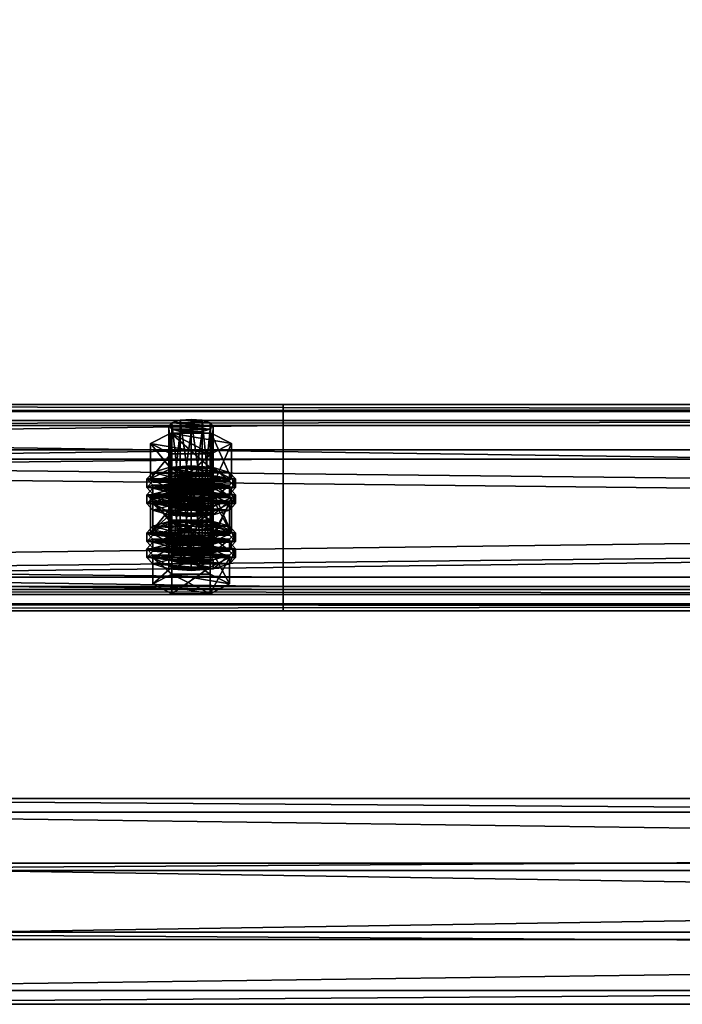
# Model space of a CAD drawing. Header units: millimetres. Extents: x 60485 to 71303, y 100 to 16900.
# Tile 619 of 656: x 66029 to 66208, y 13572 to 13839. Entities that reach past the tile are written whole.
import ezdxf

# ---------------------------------------------------------------- set-up
doc = ezdxf.new("R2010")
doc.units = ezdxf.units.MM
for name, color, linetype in [('13', 7, 'Continuous'), ('3', 7, 'Continuous'), ('4', 7, 'Continuous'), ('9', 7, 'Continuous')]:
    doc.layers.add(name, color=color, linetype=linetype)

msp = doc.modelspace()

# ---------------------------------------------------------------- meshes
at = {"layer": '13', "color": 7}
mesh = msp.add_polyface(dxfattribs=at)
corners = [(66075, 13727.08, 4059.13), (66072, 13727.31, 4059.9), (66072, 13706.28, 4066.34), (66069.8, 13727.96, 4062), (66069.8, 13706.92, 4068.44), (66069, 13728.83, 4064.87), (66069, 13707.8, 4071.31), (66069.8, 13729.71, 4067.74), (66069.8, 13708.67, 4074.17), (66072, 13730.35, 4069.84), (66072, 13709.32, 4076.27), (66075, 13730.59, 4070.61), (66075, 13709.55, 4077.04), (66078, 13727.31, 4059.9), (66080.2, 13727.96, 4062), (66081, 13728.83, 4064.87), (66080.2, 13729.71, 4067.74), (66078, 13730.35, 4069.84), (66080.48, 13721.27, 4057.25), (66069.52, 13721.27, 4057.25), (66069.52, 13711.71, 4060.17), (66064.03, 13724.05, 4066.33), (66064.03, 13714.49, 4069.26), (66069.52, 13726.83, 4075.42), (66069.52, 13717.27, 4078.34), (66080.48, 13717.27, 4078.34), (66080.48, 13711.71, 4060.17), (66064.61, 13711.94, 4076.31), (66085.39, 13711.94, 4076.31), (66069, 13713.23, 4080.51), (66081, 13713.23, 4080.51), (66075, 13713.7, 4082.05), (66064.61, 13712.73, 4063.52), (66063, 13714.49, 4069.26), (66063, 13712.1, 4069.99), (66064.61, 13716.24, 4075), (66064.61, 13713.85, 4075.73), (66069, 13717.53, 4079.2), (66069, 13715.14, 4079.93), (66075, 13718, 4080.73), (66075, 13715.61, 4081.46), (66085.39, 13712.73, 4063.52), (66087, 13714.49, 4069.26), (66085.39, 13716.24, 4075), (66081, 13717.53, 4079.2), (66085.39, 13713.85, 4075.73), (66087, 13712.1, 4069.99), (66072, 13712.69, 4012.09), (66078, 13712.69, 4012.09), (66069.8, 13713.33, 4014.19), (66080.2, 13713.33, 4014.19), (66069, 13714.21, 4017.06), (66081, 13714.21, 4017.06), (66069.8, 13715.09, 4019.93), (66080.2, 13715.09, 4019.93), (66072, 13715.73, 4022.03)]
mesh.append_faces([[corners[k] for k in face] for face in [(5, 8, 6, 6), (7, 10, 8, 8), (9, 12, 10, 10), (13, 1, 0, 0), (9, 17, 11, 11), (19, 22, 20, 20), (21, 24, 22, 22), (23, 25, 24, 24), (18, 21, 19, 19), (29, 30, 31, 31), (33, 36, 34, 34), (35, 38, 36, 36), (37, 40, 38, 38), (37, 44, 39, 39)]], dxfattribs={"vtx0": -1, "color": 7})
mesh.append_faces([[corners[k] for k in face] for face in [(1, 13, 3, 3), (3, 14, 5, 5), (5, 15, 7, 7), (7, 16, 9, 9), (21, 18, 23, 23), (24, 26, 22, 22), (27, 28, 29, 29), (32, 41, 33, 33), (33, 42, 35, 35), (35, 43, 37, 37), (38, 45, 36, 36), (36, 46, 34, 34), (47, 48, 49, 49), (49, 50, 51, 51), (51, 52, 53, 53), (53, 54, 55, 55)]], dxfattribs={"vtx0": -1, "vtx1": -1, "color": 7})
mesh.append_faces([[corners[k] for k in face] for face in [(0, 1, 2, 2), (1, 3, 4, 4), (3, 5, 6, 6), (5, 7, 8, 8), (7, 9, 10, 10), (9, 11, 12, 12), (18, 19, 20, 20), (19, 21, 22, 22), (21, 23, 24, 24), (32, 33, 34, 34), (33, 35, 36, 36), (35, 37, 38, 38), (37, 39, 40, 40)]], dxfattribs={"vtx2": -1, "vtx3": -1, "color": 7})
mesh = msp.add_polyface(dxfattribs=at)
corners = [(66081, 13728.83, 4064.87), (66080.2, 13727.96, 4062), (66080.2, 13706.92, 4068.44), (66081, 13707.8, 4071.31), (66078, 13727.31, 4059.9), (66078, 13706.28, 4066.34), (66075, 13727.08, 4059.13), (66075, 13706.04, 4065.57), (66075, 13730.59, 4070.61), (66078, 13730.35, 4069.84), (66078, 13709.32, 4076.27), (66075, 13709.55, 4077.04), (66080.2, 13729.71, 4067.74), (66080.2, 13708.67, 4074.17), (66069.8, 13727.96, 4062), (66069, 13728.83, 4064.87), (66069.8, 13729.71, 4067.74), (66072, 13730.35, 4069.84), (66085.97, 13724.05, 4066.33), (66080.48, 13721.27, 4057.25), (66080.48, 13711.71, 4060.17), (66085.97, 13714.49, 4069.26), (66069.52, 13711.71, 4060.17), (66069.52, 13726.83, 4075.42), (66080.48, 13726.83, 4075.42), (66080.48, 13717.27, 4078.34), (66069.52, 13717.27, 4078.34), (66069, 13713.23, 4080.51), (66085.39, 13711.94, 4076.31), (66081, 13713.23, 4080.51), (66075, 13718, 4080.73), (66081, 13717.53, 4079.2), (66081, 13715.14, 4079.93), (66075, 13715.61, 4081.46), (66085.39, 13716.24, 4075), (66085.39, 13713.85, 4075.73), (66087, 13714.49, 4069.26), (66087, 13712.1, 4069.99), (66063, 13714.49, 4069.26), (66085.39, 13712.73, 4063.52), (66064.61, 13716.24, 4075), (66069, 13717.53, 4079.2), (66069, 13715.14, 4079.93), (66064.61, 13713.85, 4075.73), (66078, 13712.69, 4012.09), (66072, 13712.69, 4012.09), (66075, 13712.45, 4011.32), (66069.8, 13713.33, 4014.19), (66080.2, 13713.33, 4014.19), (66069, 13714.21, 4017.06), (66081, 13714.21, 4017.06), (66069.8, 13715.09, 4019.93), (66080.2, 13715.09, 4019.93), (66072, 13715.73, 4022.03), (66078, 13715.73, 4022.03), (66075, 13715.96, 4022.79)]
mesh.append_faces([[corners[k] for k in face] for face in [(0, 2, 3, 3), (8, 10, 11, 11), (9, 13, 10, 10), (12, 3, 13, 13), (18, 20, 21, 21), (19, 22, 20, 20), (24, 21, 25, 25), (23, 18, 24, 24), (21, 26, 25, 25), (30, 32, 33, 33), (31, 35, 32, 32), (34, 37, 35, 35), (32, 42, 33, 33), (44, 45, 46, 46), (53, 54, 55, 55)]], dxfattribs={"vtx0": -1, "color": 7})
mesh.append_faces([[corners[k] for k in face] for face in [(14, 4, 1, 1), (15, 1, 0, 0), (16, 0, 12, 12), (17, 12, 9, 9), (23, 19, 18, 18), (26, 21, 20, 20), (27, 28, 29, 29), (38, 39, 36, 36), (40, 36, 34, 34), (41, 34, 31, 31), (42, 32, 35, 35), (43, 35, 37, 37), (47, 44, 48, 48), (49, 48, 50, 50), (51, 50, 52, 52), (53, 52, 54, 54)]], dxfattribs={"vtx0": -1, "vtx2": -1, "vtx3": -1, "color": 7})
mesh.append_faces([[corners[k] for k in face] for face in [(0, 1, 2, 2), (1, 4, 5, 5), (4, 6, 7, 7), (8, 9, 10, 10), (9, 12, 13, 13), (12, 0, 3, 3), (18, 19, 20, 20), (23, 24, 25, 25), (24, 18, 21, 21), (30, 31, 32, 32), (31, 34, 35, 35), (34, 36, 37, 37)]], dxfattribs={"vtx2": -1, "vtx3": -1, "color": 7})
mesh = msp.add_polyface(dxfattribs=at)
corners = [(66075, 13727.08, 4059.13), (66072, 13706.28, 4066.34), (66075, 13706.04, 4065.57), (66072, 13727.31, 4059.9), (66069.8, 13706.92, 4068.44), (66069.8, 13727.96, 4062), (66069, 13707.8, 4071.31), (66075, 13709.55, 4077.04), (66080.2, 13708.67, 4074.17), (66072, 13709.32, 4076.27), (66069.8, 13708.67, 4074.17), (66081, 13707.8, 4071.31), (66078, 13706.28, 4066.34), (66064.61, 13707.8, 4071.31), (66069.8, 13710.43, 4079.91), (66069.8, 13703.26, 4082.11), (66080.2, 13705.16, 4062.7), (66069.8, 13705.16, 4062.7), (66064.03, 13714.49, 4069.26), (66080.48, 13711.71, 4060.17), (66069.52, 13711.71, 4060.17), (66075, 13706.68, 4059.1), (66069, 13707.15, 4060.64), (66069, 13704.76, 4061.37), (66064.61, 13708.43, 4064.84), (66064.61, 13706.04, 4065.57), (66063, 13710.19, 4070.57), (66063, 13707.8, 4071.31), (66064.61, 13711.94, 4076.31), (66064.61, 13709.55, 4077.04), (66069, 13713.23, 4080.51), (66069, 13710.84, 4081.24), (66075, 13713.7, 4082.05), (66075, 13711.31, 4082.78), (66081, 13707.15, 4060.64), (66085.39, 13708.43, 4064.84), (66087, 13710.19, 4070.57), (66085.39, 13709.55, 4077.04), (66087, 13707.8, 4071.31), (66085.39, 13706.04, 4065.57), (66075, 13710.98, 4057.78), (66069, 13711.45, 4059.32), (66069, 13709.06, 4060.05), (66075, 13708.59, 4058.51), (66064.61, 13712.73, 4063.52), (66064.61, 13710.34, 4064.25), (66063, 13712.1, 4069.99), (66081, 13711.45, 4059.32), (66085.39, 13710.34, 4064.25), (66081, 13709.06, 4060.05), (66072, 13715.73, 4022.03), (66075, 13715.96, 4022.79), (66075, 13694.93, 4029.23), (66064.03, 13709.43, 4018.52), (66069.52, 13712.21, 4027.6), (66069.52, 13702.64, 4030.53), (66080.48, 13706.65, 4009.44), (66069.52, 13706.65, 4009.44), (66085.97, 13709.43, 4018.52)]
mesh.append_faces([[corners[k] for k in face] for face in [(0, 1, 2, 2), (3, 4, 1, 1), (5, 6, 4, 4), (1, 12, 2, 2), (16, 13, 17, 17), (18, 19, 20, 20), (22, 25, 23, 23), (24, 27, 25, 25), (26, 29, 27, 27), (28, 31, 29, 29), (30, 33, 31, 31), (34, 22, 21, 21), (40, 42, 43, 43), (41, 45, 42, 42), (44, 46, 45, 45), (56, 53, 57, 57)]], dxfattribs={"vtx0": -1, "color": 7})
mesh.append_faces([[corners[k] for k in face] for face in [(7, 8, 9, 9), (9, 8, 10, 10), (10, 11, 6, 6), (6, 12, 4, 4), (4, 12, 1, 1), (13, 16, 14, 14), (22, 34, 24, 24), (24, 35, 26, 26), (26, 36, 28, 28), (31, 37, 29, 29), (29, 38, 27, 27), (27, 39, 25, 25), (41, 47, 44, 44), (46, 48, 45, 45), (45, 49, 42, 42), (53, 58, 54, 54)]], dxfattribs={"vtx0": -1, "vtx1": -1, "color": 7})
mesh.append_faces([[corners[k] for k in face] for face in [(13, 14, 15, 15), (21, 22, 23, 23), (22, 24, 25, 25), (24, 26, 27, 27), (26, 28, 29, 29), (28, 30, 31, 31), (30, 32, 33, 33), (40, 41, 42, 42), (41, 44, 45, 45), (50, 51, 52, 52), (53, 54, 55, 55)]], dxfattribs={"vtx2": -1, "vtx3": -1, "color": 7})
mesh = msp.add_polyface(dxfattribs=at)
corners = [(66080.2, 13727.96, 4062), (66078, 13706.28, 4066.34), (66080.2, 13706.92, 4068.44), (66078, 13727.31, 4059.9), (66075, 13706.04, 4065.57), (66080.2, 13708.67, 4074.17), (66075, 13709.55, 4077.04), (66078, 13709.32, 4076.27), (66069.8, 13708.67, 4074.17), (66081, 13707.8, 4071.31), (66069, 13707.8, 4071.31), (66069.8, 13710.43, 4079.91), (66080.2, 13710.43, 4079.91), (66080.2, 13703.26, 4082.11), (66080.2, 13705.16, 4062.7), (66085.39, 13707.8, 4071.31), (66087, 13710.19, 4070.57), (66085.39, 13708.43, 4064.84), (66085.39, 13706.04, 4065.57), (66087, 13707.8, 4071.31), (66081, 13707.15, 4060.64), (66081, 13704.76, 4061.37), (66075, 13706.68, 4059.1), (66075, 13704.29, 4059.83), (66075, 13713.7, 4082.05), (66081, 13713.23, 4080.51), (66081, 13710.84, 4081.24), (66075, 13711.31, 4082.78), (66085.39, 13711.94, 4076.31), (66085.39, 13709.55, 4077.04), (66064.61, 13708.43, 4064.84), (66063, 13710.19, 4070.57), (66064.61, 13711.94, 4076.31), (66069, 13710.84, 4081.24), (66064.61, 13709.55, 4077.04), (66063, 13707.8, 4071.31), (66064.61, 13706.04, 4065.57), (66087, 13714.49, 4069.26), (66085.39, 13712.73, 4063.52), (66085.39, 13710.34, 4064.25), (66087, 13712.1, 4069.99), (66081, 13711.45, 4059.32), (66081, 13709.06, 4060.05), (66075, 13710.98, 4057.78), (66075, 13708.59, 4058.51), (66069, 13711.45, 4059.32), (66064.61, 13712.73, 4063.52), (66063, 13712.1, 4069.99), (66064.61, 13710.34, 4064.25), (66069, 13709.06, 4060.05), (66069.52, 13712.21, 4027.6), (66080.48, 13712.21, 4027.6), (66080.48, 13702.64, 4030.53), (66085.97, 13709.43, 4018.52), (66085.97, 13699.86, 4021.44), (66064.03, 13709.43, 4018.52), (66080.48, 13706.65, 4009.44)]
mesh.append_faces([[corners[k] for k in face] for face in [(0, 1, 2, 2), (3, 4, 1, 1), (5, 6, 7, 7), (11, 15, 12, 12), (16, 18, 19, 19), (17, 21, 18, 18), (24, 26, 27, 27), (25, 29, 26, 26), (28, 19, 29, 29), (26, 33, 27, 27), (37, 39, 40, 40), (38, 42, 39, 39), (41, 44, 42, 42), (41, 45, 43, 43), (49, 42, 44, 44), (50, 53, 51, 51)]], dxfattribs={"vtx0": -1, "color": 7})
mesh.append_faces([[corners[k] for k in face] for face in [(8, 5, 9, 9), (10, 9, 2, 2), (10, 2, 1, 1), (11, 14, 15, 15), (30, 20, 17, 17), (31, 17, 16, 16), (32, 16, 28, 28), (33, 26, 29, 29), (34, 29, 19, 19), (35, 19, 18, 18), (36, 18, 21, 21), (46, 41, 38, 38), (47, 40, 39, 39), (48, 39, 42, 42), (55, 56, 53, 53)]], dxfattribs={"vtx0": -1, "vtx2": -1, "vtx3": -1, "color": 7})
mesh.append_faces([[corners[k] for k in face] for face in [(11, 12, 13, 13), (16, 17, 18, 18), (17, 20, 21, 21), (20, 22, 23, 23), (24, 25, 26, 26), (25, 28, 29, 29), (28, 16, 19, 19), (37, 38, 39, 39), (38, 41, 42, 42), (41, 43, 44, 44), (50, 51, 52, 52), (51, 53, 54, 54)]], dxfattribs={"vtx2": -1, "vtx3": -1, "color": 7})
mesh = msp.add_polyface(dxfattribs=at)
corners = [(66085.39, 13707.8, 4071.31), (66080.2, 13705.16, 4062.7), (66080.2, 13697.99, 4064.89), (66085.39, 13700.62, 4073.5), (66069.8, 13697.99, 4064.89), (66080.2, 13710.43, 4079.91), (66080.2, 13703.26, 4082.11), (66069.8, 13703.26, 4082.11), (66081, 13707.15, 4060.64), (66075, 13704.29, 4059.83), (66081, 13704.76, 4061.37), (66081, 13714.21, 4017.06), (66080.2, 13713.33, 4014.19), (66080.2, 13692.29, 4020.62), (66081, 13693.17, 4023.49), (66078, 13712.69, 4012.09), (66078, 13691.65, 4018.52), (66075, 13712.45, 4011.32), (66075, 13691.42, 4017.75), (66075, 13715.96, 4022.79), (66078, 13715.73, 4022.03), (66078, 13694.69, 4028.46), (66075, 13694.93, 4029.23), (66080.2, 13715.09, 4019.93), (66080.2, 13694.05, 4026.36), (66085.97, 13709.43, 4018.52), (66080.48, 13706.65, 4009.44), (66080.48, 13697.09, 4012.36), (66085.97, 13699.86, 4021.44), (66069.52, 13697.09, 4012.36), (66080.48, 13712.21, 4027.6), (66080.48, 13702.64, 4030.53), (66069.52, 13702.64, 4030.53), (66075, 13699.07, 4034.24), (66081, 13698.6, 4032.7), (66081, 13696.21, 4033.43), (66069, 13698.6, 4032.7), (66085.39, 13697.32, 4028.5), (66087, 13699.86, 4021.44), (66085.39, 13695.72, 4016.44), (66087, 13697.47, 4022.18), (66075, 13703.37, 4032.92), (66081, 13702.9, 4031.38), (66081, 13700.51, 4032.11), (66075, 13700.98, 4033.65), (66085.39, 13701.62, 4027.18), (66085.39, 13699.23, 4027.91), (66064.61, 13698.11, 4015.71), (66081, 13696.82, 4011.51), (66085.39, 13698.11, 4015.71), (66063, 13699.86, 4021.44), (66064.61, 13701.62, 4027.18), (66069, 13702.9, 4031.38), (66069, 13700.51, 4032.11), (66064.61, 13699.23, 4027.91)]
mesh.append_faces([[corners[k] for k in face] for face in [(0, 2, 3, 3), (1, 4, 2, 2), (5, 3, 6, 6), (3, 7, 6, 6), (8, 9, 10, 10), (11, 13, 14, 14), (12, 16, 13, 13), (19, 21, 22, 22), (20, 24, 21, 21), (23, 14, 24, 24), (25, 27, 28, 28), (26, 29, 27, 27), (30, 28, 31, 31), (28, 32, 31, 31), (36, 34, 33, 33), (38, 39, 40, 40), (41, 43, 44, 44), (42, 46, 43, 43), (45, 40, 46, 46), (52, 42, 41, 41), (43, 53, 44, 44)]], dxfattribs={"vtx0": -1, "color": 7})
mesh.append_faces([[corners[k] for k in face] for face in [(7, 3, 2, 2), (32, 28, 27, 27), (36, 37, 34, 34), (47, 48, 49, 49), (50, 49, 38, 38), (51, 38, 45, 45), (52, 45, 42, 42), (53, 43, 46, 46), (54, 46, 40, 40)]], dxfattribs={"vtx0": -1, "vtx2": -1, "vtx3": -1, "color": 7})
mesh.append_faces([[corners[k] for k in face] for face in [(0, 1, 2, 2), (5, 0, 3, 3), (11, 12, 13, 13), (12, 15, 16, 16), (15, 17, 18, 18), (19, 20, 21, 21), (20, 23, 24, 24), (23, 11, 14, 14), (25, 26, 27, 27), (33, 34, 35, 35), (41, 42, 43, 43), (42, 45, 46, 46), (45, 38, 40, 40)]], dxfattribs={"vtx2": -1, "vtx3": -1, "color": 7})
mesh = msp.add_polyface(dxfattribs=at)
corners = [(66080.2, 13705.16, 4062.7), (66069.8, 13705.16, 4062.7), (66069.8, 13697.99, 4064.89), (66064.61, 13707.8, 4071.31), (66064.61, 13700.62, 4073.5), (66069.8, 13703.26, 4082.11), (66069.8, 13710.43, 4079.91), (66080.2, 13703.26, 4082.11), (66080.2, 13697.99, 4064.89), (66075, 13706.68, 4059.1), (66069, 13704.76, 4061.37), (66075, 13704.29, 4059.83), (66064.61, 13706.04, 4065.57), (66081, 13704.76, 4061.37), (66075, 13712.45, 4011.32), (66072, 13712.69, 4012.09), (66072, 13691.65, 4018.52), (66069.8, 13713.33, 4014.19), (66069.8, 13692.29, 4020.62), (66069, 13714.21, 4017.06), (66069, 13693.17, 4023.49), (66069.8, 13715.09, 4019.93), (66069.8, 13694.05, 4026.36), (66072, 13715.73, 4022.03), (66072, 13694.69, 4028.46), (66075, 13694.93, 4029.23), (66080.48, 13706.65, 4009.44), (66069.52, 13706.65, 4009.44), (66069.52, 13697.09, 4012.36), (66064.03, 13709.43, 4018.52), (66064.03, 13699.86, 4021.44), (66069.52, 13702.64, 4030.53), (66069.52, 13712.21, 4027.6), (66080.48, 13702.64, 4030.53), (66080.48, 13697.09, 4012.36), (66064.61, 13697.32, 4028.5), (66069, 13698.6, 4032.7), (66069, 13696.21, 4033.43), (66075, 13699.07, 4034.24), (66075, 13696.68, 4034.97), (66085.39, 13697.32, 4028.5), (66064.61, 13698.11, 4015.71), (66063, 13699.86, 4021.44), (66063, 13697.47, 4022.18), (66064.61, 13701.62, 4027.18), (66064.61, 13699.23, 4027.91), (66069, 13702.9, 4031.38), (66069, 13700.51, 4032.11), (66075, 13703.37, 4032.92), (66075, 13700.98, 4033.65), (66069, 13696.82, 4011.51), (66081, 13696.82, 4011.51), (66085.39, 13698.11, 4015.71), (66087, 13699.86, 4021.44), (66085.39, 13701.62, 4027.18), (66085.39, 13699.23, 4027.91), (66087, 13697.47, 4022.18)]
mesh.append_faces([[corners[k] for k in face] for face in [(1, 4, 2, 2), (3, 5, 4, 4), (6, 7, 5, 5), (4, 8, 2, 2), (9, 10, 11, 11), (10, 13, 11, 11), (15, 18, 16, 16), (17, 20, 18, 18), (19, 22, 20, 20), (21, 24, 22, 22), (23, 25, 24, 24), (27, 30, 28, 28), (29, 31, 30, 30), (32, 33, 31, 31), (30, 34, 28, 28), (42, 45, 43, 43), (44, 47, 45, 45), (46, 49, 47, 47)]], dxfattribs={"vtx0": -1, "color": 7})
mesh.append_faces([[corners[k] for k in face] for face in [(5, 8, 4, 4), (12, 13, 10, 10), (31, 34, 30, 30), (35, 40, 36, 36), (50, 51, 41, 41), (41, 52, 42, 42), (42, 53, 44, 44), (44, 54, 46, 46), (47, 55, 45, 45), (45, 56, 43, 43)]], dxfattribs={"vtx0": -1, "vtx1": -1, "color": 7})
mesh.append_faces([[corners[k] for k in face] for face in [(0, 1, 2, 2), (1, 3, 4, 4), (14, 15, 16, 16), (15, 17, 18, 18), (17, 19, 20, 20), (19, 21, 22, 22), (21, 23, 24, 24), (26, 27, 28, 28), (27, 29, 30, 30), (35, 36, 37, 37), (36, 38, 39, 39), (41, 42, 43, 43), (42, 44, 45, 45), (44, 46, 47, 47), (46, 48, 49, 49)]], dxfattribs={"vtx2": -1, "vtx3": -1, "color": 7})
mesh = msp.add_polyface(dxfattribs=at)
corners = [(66078, 13712.69, 4012.09), (66075, 13691.42, 4017.75), (66078, 13691.65, 4018.52), (66080.2, 13694.05, 4026.36), (66075, 13694.93, 4029.23), (66078, 13694.69, 4028.46), (66069.8, 13694.05, 4026.36), (66081, 13693.17, 4023.49), (66069, 13693.17, 4023.49), (66080.2, 13692.29, 4020.62), (66069.8, 13692.29, 4020.62), (66085.39, 13693.17, 4023.49), (66080.2, 13690.54, 4014.89), (66080.2, 13683.37, 4017.08), (66085.39, 13686, 4025.69), (66069.8, 13683.37, 4017.08), (66069.8, 13695.8, 4032.1), (66080.2, 13695.8, 4032.1), (66080.2, 13688.63, 4034.29), (66064.61, 13693.17, 4023.49), (66069.8, 13688.63, 4034.29), (66087, 13695.56, 4022.76), (66085.39, 13693.81, 4017.02), (66085.39, 13691.42, 4017.75), (66087, 13693.17, 4023.49), (66081, 13692.52, 4012.82), (66081, 13690.13, 4013.55), (66075, 13692.05, 4011.29), (66075, 13689.66, 4012.02), (66075, 13699.07, 4034.24), (66081, 13696.21, 4033.43), (66075, 13696.68, 4034.97), (66081, 13698.6, 4032.7), (66085.39, 13697.32, 4028.5), (66085.39, 13694.93, 4029.23), (66064.61, 13693.81, 4017.02), (66063, 13695.56, 4022.76), (66064.61, 13697.32, 4028.5), (66064.61, 13694.93, 4029.23), (66063, 13693.17, 4023.49), (66064.61, 13691.42, 4017.75), (66069, 13690.13, 4013.55), (66087, 13699.86, 4021.44), (66085.39, 13698.11, 4015.71), (66085.39, 13695.72, 4016.44), (66081, 13696.82, 4011.51), (66081, 13694.43, 4012.24), (66075, 13696.35, 4009.97), (66075, 13693.96, 4010.7), (66069, 13696.82, 4011.51), (66063, 13697.47, 4022.18), (66087, 13697.47, 4022.18), (66064.61, 13695.72, 4016.44), (66069, 13694.43, 4012.24)]
mesh.append_faces([[corners[k] for k in face] for face in [(0, 1, 2, 2), (3, 4, 5, 5), (11, 13, 14, 14), (12, 15, 13, 13), (17, 14, 18, 18), (16, 11, 17, 17), (14, 20, 18, 18), (21, 23, 24, 24), (22, 26, 23, 23), (25, 28, 26, 26), (29, 30, 31, 31), (32, 34, 30, 30), (33, 24, 34, 34), (34, 31, 30, 30), (41, 26, 28, 28), (43, 46, 44, 44), (45, 48, 46, 46), (45, 49, 47, 47), (53, 46, 48, 48)]], dxfattribs={"vtx0": -1, "color": 7})
mesh.append_faces([[corners[k] for k in face] for face in [(6, 3, 7, 7), (8, 7, 9, 9), (10, 9, 2, 2), (19, 12, 11, 11), (20, 14, 13, 13), (35, 25, 22, 22), (36, 22, 21, 21), (37, 21, 33, 33), (38, 34, 24, 24), (39, 24, 23, 23), (40, 23, 26, 26), (50, 51, 44, 44), (52, 44, 46, 46)]], dxfattribs={"vtx0": -1, "vtx2": -1, "vtx3": -1, "color": 7})
mesh.append_faces([[corners[k] for k in face] for face in [(11, 12, 13, 13), (16, 17, 18, 18), (17, 11, 14, 14), (21, 22, 23, 23), (22, 25, 26, 26), (25, 27, 28, 28), (32, 33, 34, 34), (33, 21, 24, 24), (42, 43, 44, 44), (43, 45, 46, 46), (45, 47, 48, 48)]], dxfattribs={"vtx2": -1, "vtx3": -1, "color": 7})
mesh = msp.add_polyface(dxfattribs=at)
corners = [(66075, 13712.45, 4011.32), (66072, 13691.65, 4018.52), (66075, 13691.42, 4017.75), (66075, 13694.93, 4029.23), (66080.2, 13694.05, 4026.36), (66072, 13694.69, 4028.46), (66069.8, 13694.05, 4026.36), (66081, 13693.17, 4023.49), (66069, 13693.17, 4023.49), (66080.2, 13692.29, 4020.62), (66069.8, 13692.29, 4020.62), (66078, 13691.65, 4018.52), (66080.2, 13690.54, 4014.89), (66069.8, 13690.54, 4014.89), (66069.8, 13683.37, 4017.08), (66064.61, 13693.17, 4023.49), (66064.61, 13686, 4025.69), (66069.8, 13695.8, 4032.1), (66069.8, 13688.63, 4034.29), (66080.2, 13688.63, 4034.29), (66085.39, 13693.17, 4023.49), (66080.2, 13683.37, 4017.08), (66075, 13692.05, 4011.29), (66069, 13692.52, 4012.82), (66069, 13690.13, 4013.55), (66075, 13689.66, 4012.02), (66064.61, 13693.81, 4017.02), (66064.61, 13691.42, 4017.75), (66063, 13695.56, 4022.76), (66063, 13693.17, 4023.49), (66064.61, 13697.32, 4028.5), (66064.61, 13694.93, 4029.23), (66069, 13696.21, 4033.43), (66069, 13698.6, 4032.7), (66075, 13696.68, 4034.97), (66081, 13692.52, 4012.82), (66085.39, 13693.81, 4017.02), (66087, 13695.56, 4022.76), (66085.39, 13694.93, 4029.23), (66087, 13693.17, 4023.49), (66085.39, 13691.42, 4017.75), (66081, 13690.13, 4013.55), (66075, 13696.35, 4009.97), (66069, 13696.82, 4011.51), (66069, 13694.43, 4012.24), (66075, 13693.96, 4010.7), (66064.61, 13698.11, 4015.71), (66064.61, 13695.72, 4016.44), (66063, 13697.47, 4022.18), (66085.39, 13695.72, 4016.44), (66081, 13694.43, 4012.24)]
mesh.append_faces([[corners[k] for k in face] for face in [(0, 1, 2, 2), (10, 2, 1, 1), (13, 16, 14, 14), (15, 18, 16, 16), (17, 19, 18, 18), (12, 15, 13, 13), (16, 21, 14, 14), (22, 24, 25, 25), (23, 27, 24, 24), (26, 29, 27, 27), (28, 31, 29, 29), (30, 32, 31, 31), (33, 34, 32, 32), (35, 23, 22, 22), (42, 44, 45, 45), (43, 47, 44, 44), (46, 48, 47, 47)]], dxfattribs={"vtx0": -1, "color": 7})
mesh.append_faces([[corners[k] for k in face] for face in [(3, 4, 5, 5), (5, 4, 6, 6), (6, 7, 8, 8), (8, 9, 10, 10), (15, 20, 17, 17), (18, 21, 16, 16), (23, 35, 26, 26), (26, 36, 28, 28), (28, 37, 30, 30), (34, 38, 32, 32), (32, 38, 31, 31), (31, 39, 29, 29), (29, 40, 27, 27), (27, 41, 24, 24), (48, 49, 47, 47), (47, 50, 44, 44)]], dxfattribs={"vtx0": -1, "vtx1": -1, "color": 7})
mesh.append_faces([[corners[k] for k in face] for face in [(10, 11, 2, 2)]], dxfattribs={"vtx0": -1, "vtx2": -1, "vtx3": -1, "color": 7})
mesh.append_faces([[corners[k] for k in face] for face in [(12, 13, 14, 14), (13, 15, 16, 16), (15, 17, 18, 18), (22, 23, 24, 24), (23, 26, 27, 27), (26, 28, 29, 29), (28, 30, 31, 31), (42, 43, 44, 44), (43, 46, 47, 47)]], dxfattribs={"vtx2": -1, "vtx3": -1, "color": 7})
at = {"layer": '3', "color": 91}
mesh = msp.add_polyface(dxfattribs=at)
corners = [(68289.16, 16586.83, 3016.38), (68330.95, 16554.13, 3026.37), (65910.84, 13725.77, 3891.09), (65869.05, 13758.47, 3881.09), (68330.95, 16575.76, 3097.14), (65910.84, 13747.41, 3961.85), (68289.16, 16608.46, 3087.14), (65869.05, 13780.11, 3951.86), (68286.83, 16587.77, 3012.95), (68286.83, 16611.16, 3089.46), (65866.73, 13782.8, 3954.17), (65866.73, 13759.41, 3877.66), (68333.27, 16574.82, 3100.57), (65913.17, 13746.47, 3965.28), (68333.27, 16551.43, 3024.06), (65913.17, 13723.08, 3888.77)]
mesh.append_faces([[corners[k] for k in face] for face in [(0, 2, 3, 3), (1, 5, 2, 2), (4, 7, 5, 5), (6, 3, 7, 7), (8, 10, 11, 11), (9, 13, 10, 10), (12, 15, 13, 13), (14, 11, 15, 15)]], dxfattribs={"vtx0": -1, "color": 91})
mesh.append_faces([[corners[k] for k in face] for face in [(6, 8, 0, 0), (0, 8, 1, 1), (12, 4, 14, 14), (11, 3, 15, 15), (3, 10, 7, 7), (7, 10, 5, 5), (15, 2, 13, 13), (2, 15, 3, 3), (13, 5, 10, 10)]], dxfattribs={"vtx0": -1, "vtx1": -1, "color": 91})
mesh.append_faces([[corners[k] for k in face] for face in [(9, 6, 4, 4), (6, 9, 8, 8), (1, 8, 14, 14), (4, 12, 9, 9), (14, 4, 1, 1), (3, 11, 10, 10), (13, 2, 5, 5)]], dxfattribs={"vtx0": -1, "vtx2": -1, "vtx3": -1, "color": 91})
mesh.append_faces([[corners[k] for k in face] for face in [(0, 1, 2, 2), (1, 4, 5, 5), (4, 6, 7, 7), (6, 0, 3, 3), (8, 9, 10, 10), (9, 12, 13, 13), (12, 14, 15, 15), (14, 8, 11, 11)]], dxfattribs={"vtx2": -1, "vtx3": -1, "color": 91})
at = {"layer": '4', "color": 171}
mesh = msp.add_polyface(dxfattribs=at)
corners = [(68312, 13608.36, 3937.44), (68312, 13575.85, 3947.38), (65888, 13575.85, 3947.38), (65888, 13608.36, 3937.44), (68312, 13591.64, 3999.02), (65888, 13591.64, 3999.02), (68312, 13624.15, 3989.08), (65888, 13624.15, 3989.08), (68312, 13610.35, 3933.69), (68312, 13627.9, 3991.07), (65888, 13627.9, 3991.07), (65888, 13610.35, 3933.69), (68312, 13589.65, 4002.77), (65888, 13589.65, 4002.77), (68312, 13572.1, 3945.39), (65888, 13572.1, 3945.39)]
mesh.append_faces([[corners[k] for k in face] for face in [(0, 2, 3, 3), (1, 5, 2, 2), (4, 7, 5, 5), (6, 3, 7, 7), (8, 10, 11, 11), (9, 13, 10, 10), (12, 15, 13, 13), (14, 11, 15, 15)]], dxfattribs={"vtx0": -1, "color": 171})
mesh.append_faces([[corners[k] for k in face] for face in [(9, 6, 12, 12), (6, 8, 0, 0), (0, 8, 1, 1), (14, 1, 8, 8), (11, 3, 15, 15), (3, 10, 7, 7), (7, 10, 5, 5), (15, 2, 13, 13), (2, 15, 3, 3), (13, 5, 10, 10)]], dxfattribs={"vtx0": -1, "vtx1": -1, "color": 171})
mesh.append_faces([[corners[k] for k in face] for face in [(6, 9, 8, 8), (12, 6, 4, 4), (4, 14, 12, 12), (14, 4, 1, 1), (3, 11, 10, 10), (13, 2, 5, 5)]], dxfattribs={"vtx0": -1, "vtx2": -1, "vtx3": -1, "color": 171})
mesh.append_faces([[corners[k] for k in face] for face in [(0, 1, 2, 2), (1, 4, 5, 5), (4, 6, 7, 7), (6, 0, 3, 3), (8, 9, 10, 10), (9, 12, 13, 13), (12, 14, 15, 15), (14, 8, 11, 11)]], dxfattribs={"vtx2": -1, "vtx3": -1, "color": 171})
at = {"layer": '9', "color": 243}
mesh = msp.add_polyface(dxfattribs=at)
corners = [(62900, 13730.27, 3975.54), (62900, 13685.32, 3989.29), (66100, 13685.32, 3989.29), (66100, 13730.27, 3975.54), (62900, 13719.84, 4102.13), (66100, 13719.84, 4102.13), (62900, 13684.46, 4112.95), (66100, 13684.46, 4112.95), (62900, 13680.65, 4100.52), (66100, 13680.65, 4100.52), (62900, 13678.74, 4101.11), (66100, 13678.74, 4101.11), (62900, 13683.13, 4115.45), (66100, 13683.13, 4115.45), (62900, 13722.34, 4103.46), (66100, 13722.34, 4103.46), (62900, 13687.82, 3990.62), (66100, 13687.82, 3990.62), (62900, 13728.94, 3978.04), (66100, 13728.94, 3978.04), (62900, 13732.74, 3990.47), (66100, 13732.74, 3990.47), (62900, 13734.66, 3989.89), (66100, 13734.66, 3989.89)]
mesh.append_faces([[corners[k] for k in face] for face in [(0, 2, 3, 3), (1, 5, 2, 2), (4, 7, 5, 5), (6, 9, 7, 7), (8, 11, 9, 9), (10, 13, 11, 11), (12, 15, 13, 13), (14, 17, 15, 15), (16, 19, 17, 17), (18, 21, 19, 19), (20, 23, 21, 21), (22, 3, 23, 23), (20, 0, 22, 22), (8, 12, 10, 10), (11, 7, 9, 9), (3, 21, 23, 23)]], dxfattribs={"vtx0": -1, "color": 243})
mesh.append_faces([[corners[k] for k in face] for face in [(0, 16, 1, 1), (16, 0, 18, 18), (18, 0, 20, 20), (12, 6, 14, 14), (14, 1, 16, 16), (2, 19, 3, 3), (19, 2, 17, 17), (17, 2, 15, 15), (15, 5, 13, 13), (13, 7, 11, 11), (21, 3, 19, 19)]], dxfattribs={"vtx0": -1, "vtx1": -1, "color": 243})
mesh.append_faces([[corners[k] for k in face] for face in [(12, 8, 6, 6), (14, 6, 4, 4), (14, 4, 1, 1), (15, 2, 5, 5), (13, 5, 7, 7)]], dxfattribs={"vtx0": -1, "vtx2": -1, "vtx3": -1, "color": 243})
mesh.append_faces([[corners[k] for k in face] for face in [(0, 1, 2, 2), (1, 4, 5, 5), (4, 6, 7, 7), (6, 8, 9, 9), (8, 10, 11, 11), (10, 12, 13, 13), (12, 14, 15, 15), (14, 16, 17, 17), (16, 18, 19, 19), (18, 20, 21, 21), (20, 22, 23, 23), (22, 0, 3, 3)]], dxfattribs={"vtx2": -1, "vtx3": -1, "color": 243})
mesh = msp.add_polyface(dxfattribs=at)
corners = [(65500, 13730.27, 3975.54), (65500, 13685.32, 3989.29), (68700, 13685.32, 3989.29), (68700, 13730.27, 3975.54), (65500, 13719.84, 4102.13), (68700, 13719.84, 4102.13), (65500, 13684.46, 4112.95), (68700, 13684.46, 4112.95), (65500, 13680.65, 4100.52), (68700, 13680.65, 4100.52), (65500, 13678.74, 4101.11), (68700, 13678.74, 4101.11), (65500, 13683.13, 4115.45), (68700, 13683.13, 4115.45), (65500, 13722.34, 4103.46), (68700, 13722.34, 4103.46), (65500, 13687.82, 3990.62), (68700, 13687.82, 3990.62), (65500, 13728.94, 3978.04), (68700, 13728.94, 3978.04), (65500, 13732.74, 3990.47), (68700, 13732.74, 3990.47), (65500, 13734.66, 3989.89), (68700, 13734.66, 3989.89)]
mesh.append_faces([[corners[k] for k in face] for face in [(0, 2, 3, 3), (1, 5, 2, 2), (4, 7, 5, 5), (6, 9, 7, 7), (8, 11, 9, 9), (10, 13, 11, 11), (12, 15, 13, 13), (14, 17, 15, 15), (16, 19, 17, 17), (18, 21, 19, 19), (20, 23, 21, 21), (22, 3, 23, 23), (20, 0, 22, 22), (8, 12, 10, 10), (11, 7, 9, 9)]], dxfattribs={"vtx0": -1, "color": 243})
mesh.append_faces([[corners[k] for k in face] for face in [(1, 16, 4, 4), (16, 0, 18, 18), (18, 0, 20, 20), (12, 6, 14, 14), (14, 4, 16, 16), (3, 19, 23, 23), (19, 2, 17, 17), (17, 2, 15, 15), (15, 5, 13, 13), (13, 7, 11, 11)]], dxfattribs={"vtx0": -1, "vtx1": -1, "color": 243})
mesh.append_faces([[corners[k] for k in face] for face in [(16, 1, 0, 0), (12, 8, 6, 6), (14, 6, 4, 4), (19, 3, 2, 2), (15, 2, 5, 5), (13, 5, 7, 7)]], dxfattribs={"vtx0": -1, "vtx2": -1, "vtx3": -1, "color": 243})
mesh.append_faces([[corners[k] for k in face] for face in [(21, 23, 19, 19)]], dxfattribs={"vtx1": -1, "color": 243})
mesh.append_faces([[corners[k] for k in face] for face in [(0, 1, 2, 2), (1, 4, 5, 5), (4, 6, 7, 7), (6, 8, 9, 9), (8, 10, 11, 11), (10, 12, 13, 13), (12, 14, 15, 15), (14, 16, 17, 17), (16, 18, 19, 19), (18, 20, 21, 21), (20, 22, 23, 23), (22, 0, 3, 3)]], dxfattribs={"vtx2": -1, "vtx3": -1, "color": 243})

doc.saveas('drawing.dxf')
